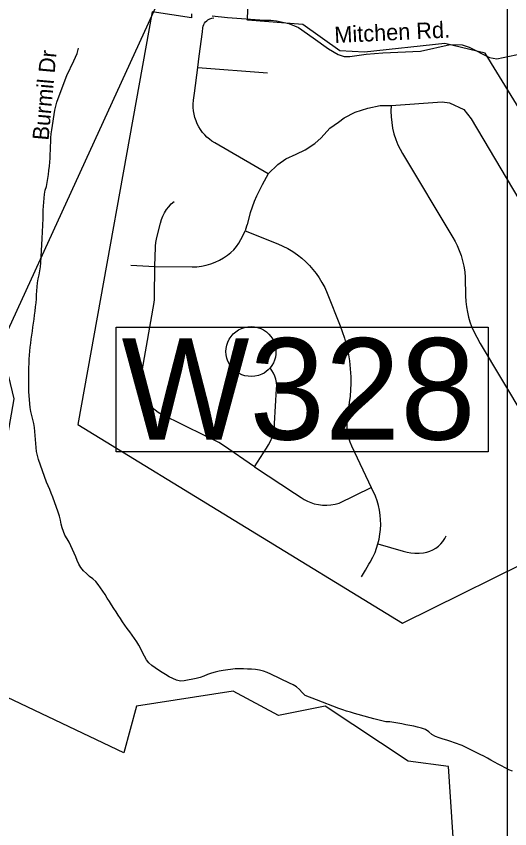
# Model space of a CAD drawing. Extents: x 1268485 to 1426702, y 514839 to 616766.
# Drawn here: x 1366046 to 1368042, y 563634 to 566922 of the extents above; entities that cross this region are included whole.
import ezdxf

# ---------------------------------------------------------------- set-up
doc = ezdxf.new("R2010")
doc.units = 0
for name, color, linetype in [('Old_Level_10', 7, 'Continuous'), ('Old_Level_11', 7, 'Continuous'), ('Old_Level_31', 7, 'Continuous'), ('Old_Level_32', 7, 'Continuous'), ('Old_Level_35', 7, 'Continuous'), ('Old_Level_48', 7, 'Continuous'), ('Old_Level_49', 7, 'Continuous'), ('Old_Level_62', 7, 'Continuous'), ('Old_Level_63', 7, 'Continuous')]:
    doc.layers.add(name, color=color, linetype=linetype)

msp = doc.modelspace()

# ---------------------------------------------------------------- linework, layer by layer
at = {"layer": 'Old_Level_31'}
msp.add_lwpolyline([(1366449.44, 565663.049), (1367954.322, 565663.049), (1367954.322, 565159.436), (1366449.44, 565159.436), (1366449.44, 565663.049)], dxfattribs=at)
at = {"layer": 'Old_Level_32'}
msp.add_lwpolyline([(1366837.934, 566923.065), (1366899.886, 566917.43), (1367049.134, 566906.158), (1367075.041, 566905.594), (1367098.696, 566903.34), (1367147.694, 566892.069), (1367187.682, 566876.289), (1367246.255, 566834.585), (1367308.207, 566789.498), (1367347.631, 566766.956), (1367372.412, 566758.614), (1367394.94, 566759.066), (1367461.398, 566768.083), (1367527.855, 566773.718), (1367679.962, 566781.116), (1367801.121, 566807.758), (1367849.556, 566806.631), (1367876.884, 566796.747), (1367960.086, 566755.052), (1367989.117, 566749.147), (1368091.62, 566770.562)], dxfattribs=at)
at = {"layer": 'Old_Level_35'}
for p, q in [((1366779.788, 566714.541), (1367061.632, 566693.268)), ((1366509.632, 565914.275), (1366606.007, 565909.456))]:
    msp.add_line(p, q, dxfattribs=at)
for points in [[(1366779.788, 566714.541), (1366785.632, 566759.96), (1366798.345, 566859.206), (1366800.499, 566875.302), (1366801.729, 566881.761), (1366803.984, 566887.862), (1366807.163, 566893.706), (1366810.956, 566898.935), (1366815.775, 566903.651), (1366821.004, 566907.547), (1366828.283, 566911.443), (1366835.973, 566914.211), (1366844.175, 566915.749)], [(1367064.401, 566283.676), (1366848.173, 566409.373), (1366836.998, 566416.447), (1366826.54, 566424.29), (1366816.8, 566432.851), (1366807.675, 566442.079), (1366799.166, 566451.921), (1366791.169, 566462.942), (1366783.992, 566474.477), (1366777.84, 566486.626), (1366772.611, 566499.134), (1366768.203, 566512.052), (1366765.025, 566525.227), (1366762.871, 566538.607), (1366761.641, 566552.192), (1366761.539, 566565.776), (1366762.871, 566582.744), (1366766.46, 566610.99), (1366779.788, 566714.541)], [(1367064.401, 566283.676), (1367103.258, 566321.764), (1367135.656, 566344.627), (1367177.487, 566363.646), (1367214.601, 566381.742), (1367252.638, 566406.502), (1367278.372, 566430.237), (1367314.462, 566468.376), (1367348.295, 566492.932), (1367371.671, 566510.259), (1367416.372, 566533.07), (1367466.918, 566550.192), (1367517.156, 566561.009), (1367562.164, 566561.367)], [(1367562.164, 566561.367), (1367561.139, 566538.043), (1367561.754, 566514.667), (1367564.01, 566491.445), (1367567.906, 566468.376), (1367573.34, 566445.667), (1367580.619, 566423.419), (1367589.231, 566401.734), (1367597.844, 566383.741), (1367607.584, 566366.312), (1367811.918, 566026.233), (1367820.838, 566010.444), (1367828.835, 565994.245), (1367837.549, 565974.201), (1367844.829, 565953.645), (1367850.878, 565932.678), (1367855.799, 565910.071), (1367859.285, 565887.259), (1367861.233, 565864.19), (1367862.668, 565790.116), (1367863.796, 565767.867), (1367866.257, 565745.824), (1367870.153, 565723.884), (1367874.766, 565704.506), (1367880.61, 565685.437), (1367887.377, 565666.725), (1367895.272, 565648.475), (1367908.395, 565623.049), (1367922.031, 565597.93), (1368099.093, 565301.835)], [(1367562.164, 566561.367), (1367768.652, 566575.926), (1367798.282, 566570.851), (1367855.286, 566545.168), (1367885.634, 566506.208), (1368078.486, 566180.996), (1368093.762, 566157.21), (1368117.548, 566131.168), (1368142.359, 566113.739), (1368173.835, 566098.667), (1368470.853, 566005.42)], [(1367064.401, 566283.676), (1367040.204, 566239.077), (1367017.546, 566193.761), (1367007.601, 566171.82), (1366999.091, 566149.315), (1366992.12, 566126.299), (1366979.509, 566078.88), (1366977.356, 566072.575), (1366971.512, 566053.863)], [(1366606.007, 565910.737), (1366608.672, 565987.376), (1366608.775, 565991.477), (1366610.108, 566005.574), (1366612.773, 566019.517), (1366617.079, 566037.562), (1366628.767, 566084.775), (1366632.971, 566099.18), (1366638.507, 566113.124), (1366645.274, 566126.554), (1366653.271, 566139.268), (1366662.293, 566151.212), (1366672.546, 566162.233), (1366683.619, 566172.333)], [(1366606.007, 565909.456), (1366756.412, 565907.816), (1366775.79, 565908.328), (1366794.962, 565910.379), (1366814.032, 565914.12), (1366832.282, 565919.862), (1366850.019, 565926.936), (1366867.243, 565935.241), (1366883.75, 565944.827), (1366899.539, 565955.541), (1366913.175, 565965.589), (1366925.478, 565976.918), (1366936.653, 565989.631), (1366946.393, 566003.37), (1366954.493, 566018.134), (1366963.925, 566035.614), (1366971.512, 566053.863)], [(1366971.512, 566053.863), (1367102.95, 566000.807), (1367123.866, 565991.733), (1367144.268, 565981.378), (1367163.748, 565969.69), (1367182.613, 565956.823), (1367200.453, 565942.725), (1367216.549, 565928.577), (1367231.621, 565913.454), (1367245.769, 565897.358), (1367258.995, 565880.544), (1367271.093, 565862.96), (1367282.166, 565844.557), (1367293.136, 565823.539), (1367302.671, 565801.804), (1367355.472, 565668.981), (1367363.982, 565646.477), (1367363.982, 565646.477), (1367372.901, 565619.205), (1367380.488, 565591.523), (1367380.488, 565591.523), (1367387.665, 565559.483), (1367392.894, 565527.187), (1367396.482, 565494.686), (1367398.225, 565462.083), (1367398.328, 565435.991), (1367397.508, 565409.949), (1367395.457, 565384.01), (1367392.381, 565358.122), (1367389.101, 565335.361), (1367383.872, 565299.682), (1367382.641, 565283.995), (1367382.231, 565268.258), (1367383.154, 565250.829), (1367385.512, 565233.502), (1367389.408, 565216.482), (1367394.739, 565199.873), (1367401.506, 565183.827), (1367481.374, 565014.711)], [(1367009.344, 565098.372), (1366883.34, 565184.238), (1366864.782, 565196.182), (1366845.405, 565206.691), (1366843.457, 565207.614), (1366809.111, 565224.428), (1366634.509, 565309.679), (1366626.922, 565313.677), (1366619.335, 565318.188), (1366606.724, 565327.261), (1366595.139, 565337.617), (1366584.784, 565349.561), (1366575.044, 565362.018), (1366567.047, 565375.705), (1366560.485, 565390.059), (1366555.666, 565405.079), (1366552.283, 565420.56), (1366550.54, 565436.247), (1366550.54, 565452.087), (1366551.258, 565461.007), (1366552.488, 565469.824), (1366555.359, 565486.997), (1366602.726, 565763.817), (1366604.161, 565775.352), (1366604.674, 565786.988), (1366606.007, 565909.456)], [(1366996.528, 565463.929), (1366983.2, 565464.646), (1366970.077, 565467.004), (1366957.466, 565471.105), (1366945.368, 565476.796), (1366934.295, 565484.126), (1366924.145, 565492.738), (1366915.225, 565502.683), (1366907.741, 565513.705), (1366901.794, 565525.547), (1366897.386, 565538.107), (1366894.72, 565551.178), (1366893.797, 565564.456), (1366894.617, 565577.733), (1366897.078, 565590.805), (1366901.384, 565603.364), (1366907.228, 565615.36), (1366914.61, 565626.432), (1366923.325, 565636.429), (1366933.372, 565645.246), (1366944.343, 565652.628), (1366956.338, 565658.523), (1366969.051, 565662.727), (1366981.97, 565665.29), (1366995.401, 565666.11), (1367008.626, 565665.187), (1367021.647, 565662.522), (1367034.258, 565658.113), (1367046.151, 565652.166), (1367057.121, 565644.682), (1367066.964, 565635.814), (1367075.781, 565625.664), (1367082.958, 565614.539), (1367088.802, 565602.544), (1367092.493, 565590.856), (1367094.953, 565578.86), (1367095.876, 565566.609), (1367095.363, 565554.357), (1367093.518, 565542.259), (1367090.135, 565530.52), (1367085.418, 565519.19), (1367079.267, 565508.477), (1367071.987, 565498.634), (1367064.708, 565490.79), (1367056.711, 565483.87), (1367047.996, 565477.77), (1367038.769, 565472.695), (1367025.031, 565467.979), (1367010.882, 565465.056), (1366996.528, 565463.929)], [(1367009.344, 565098.372), (1367057.224, 565173.729), (1367066.246, 565187.929), (1367073.833, 565202.795), (1367080.6, 565218.994), (1367085.726, 565235.706), (1367087.982, 565248.06), (1367089.417, 565260.569), (1367089.827, 565273.128), (1367098.747, 565413.743), (1367098.952, 565426.763), (1367097.927, 565439.732), (1367095.261, 565452.497), (1367091.365, 565464.851), (1367086.136, 565476.796), (1367079.574, 565488.125), (1367071.987, 565498.634)], [(1367009.344, 565098.372), (1367170.925, 564991.796), (1367197.479, 564974.264), (1367209.988, 564966.319), (1367223.213, 564959.45), (1367236.952, 564953.708), (1367251.1, 564949.145), (1367267.71, 564945.454), (1367284.524, 564943.353), (1367301.543, 564942.943), (1367318.358, 564944.122), (1367334.967, 564946.992), (1367351.371, 564951.453), (1367481.374, 565014.711)], [(1367508.646, 564786.693), (1367513.26, 564805.916), (1367516.643, 564825.448), (1367518.796, 564844.826), (1367519.616, 564864.254), (1367519.104, 564883.683), (1367517.463, 564903.111), (1367514.592, 564922.54), (1367510.389, 564941.763), (1367504.955, 564960.68), (1367498.291, 564979.185), (1367490.396, 564997.179), (1367481.374, 565014.711)], [(1367508.646, 564786.693), (1367610.454, 564756.551), (1367626.038, 564752.705), (1367641.622, 564750.04), (1367657.514, 564748.707), (1367675.046, 564748.707), (1367692.373, 564750.142), (1367705.598, 564752.603), (1367718.414, 564756.601), (1367730.615, 564761.984), (1367742.098, 564768.802), (1367752.863, 564776.851), (1367762.5, 564786.181), (1367771.113, 564796.484), (1367778.392, 564807.711), (1367784.338, 564819.707)], [(1367442.517, 564653.768), (1367457.588, 564679.502), (1367472.249, 564704.108), (1367477.375, 564712.925), (1367487.833, 564732.252), (1367496.855, 564752.245), (1367503.212, 564769.315), (1367508.646, 564786.693)]]:
    msp.add_lwpolyline(points, dxfattribs=at)
at = {"layer": 'Old_Level_48'}
for points in [[(1368268.75, 566240.376), (1367942.651, 566772.763), (1367779.601, 566811.404), (1367453.502, 566777.057), (1367354.813, 566781.35), (1367204.636, 566888.686), (1366981.516, 566905.86), (1366990.097, 567220.355)], [(1366480.352, 563941.233), (1365450.565, 564430.686), (1365874.494, 565360.218), (1365895.948, 565231.415), (1366011.799, 565227.121), (1366037.544, 565373.099), (1366016.09, 565463.261), (1365938.856, 565493.315), (1366689.742, 567134.485)], [(1366754.104, 566931.621), (1366754.103, 566915.519), (1366595.346, 566940.208), (1366294.991, 565270.056), (1367607.97, 564465.034), (1368212.97, 564765.575)], [(1367015.179, 562850.432), (1367194.381, 562779.994), (1367188.622, 562643.203), (1367539.992, 562506.412), (1367609.114, 562708.863), (1367874.082, 562659.618), (1367793.331, 563885.418), (1367630.282, 563906.885), (1367295.601, 564130.145), (1367106.806, 564091.504), (1366922.303, 564190.253), (1366531.842, 564129.286), (1366480.352, 563941.233)]]:
    msp.add_lwpolyline(points, dxfattribs=at)
at = {"layer": 'Old_Level_49'}
for points in [[(1368268.75, 566240.376), (1367942.651, 566772.763), (1367779.601, 566811.404), (1367453.502, 566777.057), (1367354.813, 566781.35), (1367204.636, 566888.686), (1366981.516, 566905.86), (1366990.097, 567220.355)], [(1366480.352, 563941.233), (1365450.565, 564430.686), (1365874.494, 565360.218), (1365895.948, 565231.415), (1366011.799, 565227.121), (1366037.544, 565373.099), (1366016.09, 565463.261), (1365938.856, 565493.315), (1366689.742, 567134.485)], [(1366754.104, 566931.621), (1366754.103, 566915.519), (1366595.346, 566940.208), (1366294.991, 565270.056), (1367607.97, 564465.034), (1368212.97, 564765.575)], [(1367015.179, 562850.432), (1367194.381, 562779.994), (1367188.622, 562643.203), (1367539.992, 562506.412), (1367609.114, 562708.863), (1367874.082, 562659.618), (1367793.331, 563885.418), (1367630.282, 563906.885), (1367295.601, 564130.145), (1367106.806, 564091.504), (1366922.303, 564190.253), (1366531.842, 564129.286), (1366480.352, 563941.233)]]:
    msp.add_lwpolyline(points, dxfattribs=at)
at = {"layer": 'Old_Level_62'}
for points in [[(1366184.317, 566396.505), (1366185.035, 566412.91), (1366185.957, 566429.263), (1366187.29, 566445.615), (1366189.443, 566461.917), (1366201.849, 566542.247), (1366205.437, 566558.189), (1366210.051, 566574.03), (1366215.382, 566589.562), (1366250.344, 566681.477), (1366277.821, 566740.942), (1366285.1, 566755.706), (1366291.867, 566770.623), (1366297.916, 566793.179)], [(1366485.128, 564456.867), (1366475.901, 564470.4), (1366466.879, 564484.139), (1366457.959, 564497.877), (1366449.039, 564511.718), (1366440.222, 564525.61), (1366431.405, 564539.503), (1366422.588, 564553.344), (1366413.668, 564567.185), (1366404.748, 564580.974), (1366395.726, 564594.61), (1366386.498, 564608.195), (1366377.168, 564621.626), (1366367.531, 564634.698), (1366354.613, 564644.9), (1366341.592, 564655.05), (1366329.494, 564666.328), (1366317.601, 564677.913), (1366306.836, 564690.216), (1366298.121, 564703.801), (1366291.559, 564718.872), (1366286.433, 564734.661), (1366259.776, 564793.101), (1366251.061, 564807.147), (1366242.654, 564821.245), (1366231.479, 564851.182), (1366227.07, 564866.919), (1366223.995, 564883.068), (1366220.406, 564899.113), (1366215.177, 564914.646), (1366193.647, 564976.007), (1366187.393, 564991.13), (1366180.831, 565006.252), (1366174.269, 565021.324), (1366167.81, 565036.447), (1366151.509, 565082.071), (1366135.925, 565128.413), (1366130.798, 565143.945), (1366127.723, 565159.939), (1366125.57, 565176.138), (1366124.134, 565192.491), (1366122.904, 565208.896), (1366121.879, 565225.351), (1366120.648, 565241.755), (1366118.905, 565258.108), (1366116.445, 565274.307), (1366112.959, 565290.352), (1366108.755, 565306.244), (1366104.757, 565322.187), (1366101.989, 565338.283), (1366095.735, 565402.208), (1366095.735, 565418.561), (1366095.837, 565434.965), (1366095.94, 565451.37), (1366096.145, 565467.825), (1366096.452, 565484.28), (1366096.862, 565500.685), (1366097.477, 565517.14), (1366098.298, 565533.544), (1366099.323, 565549.897), (1366100.656, 565566.25), (1366102.296, 565582.551), (1366104.039, 565598.853), (1366106.09, 565615.104), (1366108.345, 565631.405), (1366110.601, 565647.655), (1366112.959, 565663.906), (1366115.317, 565680.156), (1366117.675, 565696.407), (1366119.931, 565712.657), (1366122.084, 565728.958), (1366124.032, 565745.209), (1366125.775, 565761.562), (1366126.8, 565777.915), (1366127.518, 565794.319), (1366128.235, 565810.723), (1366129.466, 565827.076), (1366131.516, 565843.378), (1366134.489, 565859.526), (1366137.77, 565875.673), (1366141.051, 565891.77), (1366143.819, 565907.969), (1366145.562, 565924.168), (1366150.381, 566021.824), (1366153.867, 566103.845), (1366154.174, 566120.249), (1366154.892, 566136.602), (1366160.121, 566201.655), (1366162.581, 566217.752), (1366167.503, 566233.489), (1366171.194, 566249.483), (1366173.757, 566265.682), (1366175.91, 566281.933), (1366177.96, 566298.235), (1366179.703, 566314.587), (1366181.241, 566330.941), (1366182.369, 566347.293), (1366183.189, 566363.697), (1366183.804, 566380.101), (1366184.317, 566396.505)], [(1368053.162, 563867.137), (1368037.578, 563872.264), (1368022.917, 563879.85), (1368008.46, 563887.591), (1367994.107, 563895.537), (1367979.753, 563903.534), (1367965.399, 563911.531), (1367950.943, 563919.476), (1367936.59, 563927.217), (1367922.031, 563934.702), (1367848.725, 563969.971), (1367818.787, 563981.607), (1367803.203, 563986.888), (1367787.517, 563991.757), (1367771.728, 563996.525), (1367756.144, 564001.651), (1367740.867, 564007.495), (1367726.616, 564015.39), (1367713.8, 564026.206), (1367700.165, 564035.28), (1367684.786, 564040.201), (1367669.099, 564044.405), (1367653.105, 564048.198), (1367637.008, 564051.582), (1367620.809, 564054.76), (1367604.508, 564057.733), (1367572.11, 564063.475), (1367556.013, 564066.345), (1367540.121, 564066.653), (1367524.23, 564070.497), (1367508.236, 564074.547), (1367492.344, 564078.699), (1367476.453, 564082.955), (1367428.881, 564095.873), (1367413.092, 564100.23), (1367397.303, 564104.741), (1367381.616, 564109.56), (1367366.135, 564114.84), (1367350.756, 564120.632), (1367259.303, 564155.543), (1367213.986, 564173.023), (1367202.503, 564184.66), (1367191.533, 564197.219), (1367178.922, 564207.677), (1367164.979, 564215.982), (1367150.317, 564223.415), (1367075.678, 564258.992), (1367060.71, 564265.809), (1367045.331, 564271.346), (1367029.644, 564275.139), (1367013.548, 564277.6), (1366997.246, 564279.138), (1366980.739, 564280.01), (1366964.13, 564280.471), (1366931.219, 564280.83), (1366882.929, 564274.114), (1366866.833, 564271.141), (1366850.736, 564267.706), (1366834.947, 564263.451), (1366819.466, 564257.966), (1366804.292, 564251.712), (1366789.016, 564245.663), (1366773.124, 564241.357), (1366725.039, 564231.668), (1366709.353, 564230.745), (1366694.076, 564234.641), (1366678.8, 564241.05), (1366663.934, 564248.995), (1366649.375, 564257.556), (1366635.329, 564266.066), (1366621.283, 564274.883), (1366607.442, 564284.213), (1366594.319, 564294.312), (1366582.426, 564305.384), (1366572.173, 564317.79), (1366563.766, 564331.631), (1366556.384, 564346.446), (1366549.31, 564361.569), (1366541.825, 564376.332), (1366533.111, 564390.225), (1366523.781, 564403.759), (1366514.246, 564417.035), (1366504.506, 564430.261), (1366494.766, 564443.487), (1366485.128, 564456.867)]]:
    msp.add_lwpolyline(points, dxfattribs=at)
at = {"layer": 'Old_Level_63'}
msp.add_lwpolyline([(1305516.95, 558564.883), (1305516.95, 529802.059), (1368033.021, 529802.059), (1368033.021, 573241.255), (1305516.95, 573241.255), (1305516.95, 558564.883)], dxfattribs=at)

# ---------------------------------------------------------------- texts
at = {"layer": 'Old_Level_10'}
msp.add_text('Burmil Dr', height=65.6167, rotation=84.834228, dxfattribs=at).set_placement((1366176.001, 566417.482))
at = {"layer": 'Old_Level_11'}
msp.add_text('Mitchen Rd.', height=65.61666, rotation=2.784289, dxfattribs=at).set_placement((1367333.738, 566813.298))
at = {"layer": 'Old_Level_31'}
msp.add_text('W328', height=410.1042, dxfattribs=at).set_placement((1366471.2, 565208.837))

doc.saveas('drawing.dxf')
